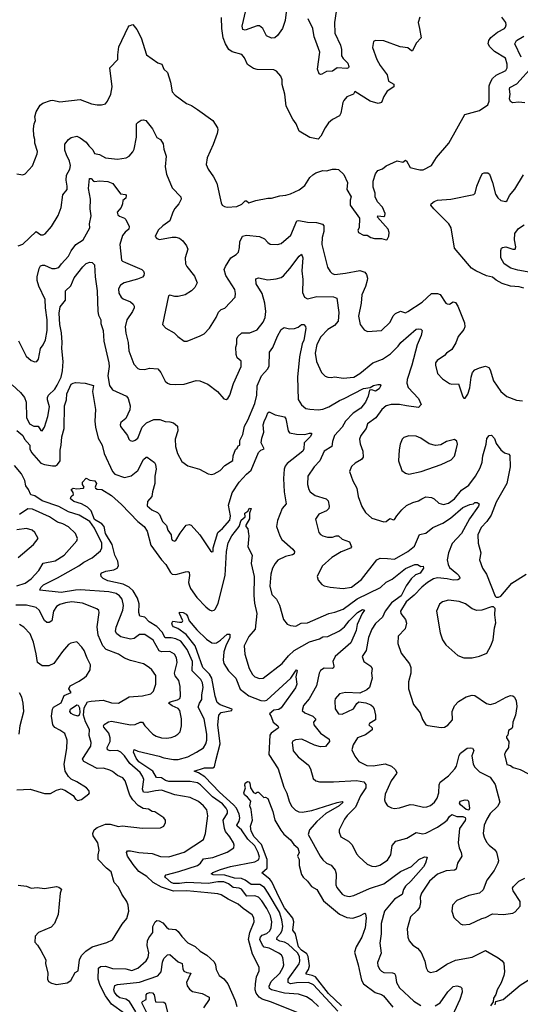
# Model space of a CAD drawing. Extents: x 1443846 to 1577407, y 839182 to 927291.
# Tile 442 of 535: x 1533578 to 1537767, y 900594 to 908838. Entities that reach past the tile are written whole.
import ezdxf

# ---------------------------------------------------------------- set-up
doc = ezdxf.new("R2010")
doc.units = 0

msp = doc.modelspace()

# ---------------------------------------------------------------- linework, layer by layer
at = {"layer": '0CON20XD'}
for points in [[(1533555, 907546.7), (1533605, 907540), (1533625, 907547.5), (1533685, 907613.3), (1533724.2, 907715), (1533725.7, 907735), (1533704.2, 907805), (1533705.6, 907835), (1533697.1, 907865), (1533693.1, 907925), (1533697.8, 907965), (1533709.4, 907995), (1533705.6, 908025), (1533715, 908067.5), (1533747.8, 908122.2), (1533771.6, 908138.4), (1533835, 908161.9), (1533855, 908162.9), (1533915, 908149.4), (1534085, 908169.2), (1534177.5, 908132.5), (1534226.1, 908123.9), (1534263.6, 908126.4), (1534295, 908133.3), (1534313.8, 908155), (1534340, 908215), (1534352, 908275), (1534331.2, 908435), (1534398.8, 908505), (1534398, 908545), (1534408.3, 908611.7), (1534486.7, 908775), (1534495, 908787.5), (1534525, 908797.5), (1534558.8, 908755), (1534595, 908686.7), (1534638.8, 908545), (1534735, 908477.5), (1534766, 908465), (1534785, 908423.8), (1534815.5, 908395.5), (1534840.8, 908315), (1534854.2, 908234.2), (1534880, 908205), (1534973.3, 908135), (1535015, 908120), (1535065.5, 908085.5), (1535194.2, 907995), (1535232.3, 907932.3), (1535236, 907915), (1535230, 907885), (1535197.8, 907792.2), (1535147.7, 907682.3), (1535138.8, 907625), (1535153.8, 907585), (1535200.9, 907520.9), (1535228.7, 907468.7), (1535263.6, 907303.6), (1535272.5, 907285), (1535292.5, 907275), (1535315, 907268.8), (1535395, 907274.2), (1535437.6, 907292.4), (1535465, 907320), (1535475, 907321.2), (1535496.1, 907303.9), (1535553, 907323), (1535655, 907343.8), (1535685, 907344), (1535755.8, 907364.2), (1535805, 907368.6), (1535845, 907380), (1535915, 907414.2), (1535965, 907449.2), (1536005, 907516.2), (1536030.9, 907539.1), (1536055, 907556.2), (1536113.6, 907576.4), (1536145, 907573.3), (1536195, 907587.5), (1536225, 907586.7), (1536245, 907582.5), (1536290.7, 907540.7), (1536320, 907475), (1536316.2, 907415), (1536352.5, 907355), (1536344.1, 907325.9), (1536344.2, 907284.2), (1536421.2, 907175), (1536417.5, 907095), (1536407.5, 907075), (1536412.5, 907055), (1536455, 907032.5), (1536485, 907032.5), (1536515, 907013.8), (1536546.4, 907006.4), (1536605, 907006.7), (1536645, 906993.3), (1536653, 906997), (1536666.7, 907025), (1536668.8, 907055), (1536660, 907085), (1536572, 907185), (1536575, 907196.7), (1536625, 907188.8), (1536633.3, 907195), (1536636, 907215), (1536615, 907267.5), (1536571.7, 907311.7), (1536552.5, 907355), (1536552.5, 907385), (1536536.2, 907435), (1536536, 907485), (1536555, 907547.5), (1536575, 907576.2), (1536615, 907590), (1536644.4, 907615.6), (1536735, 907655.8), (1536785, 907644.3), (1536805, 907661.4), (1536815, 907655.6), (1536845, 907601.1), (1536888.9, 907588.9), (1536925, 907580.6), (1536955, 907581.4), (1537024.2, 907615.8), (1537066.2, 907685), (1537170, 907805), (1537303.3, 908045), (1537425, 908078.8), (1537496.2, 908125), (1537505.8, 908155), (1537506.5, 908285), (1537516.7, 908315), (1537535.3, 908344.7), (1537565, 908374.4), (1537645, 908412.5), (1537657.1, 908435), (1537656.7, 908465), (1537643.1, 908515), (1537550.6, 908570.6), (1537510.4, 908610.4), (1537497.5, 908635), (1537502.5, 908665), (1537521.2, 908688.8), (1537576.1, 908733.9), (1537635, 908764), (1537642, 908775), (1537648.6, 908795), (1537644.3, 908815), (1537611.7, 908858.3)], [(1536925, 908860), (1536912, 908815), (1536923.3, 908763.3), (1536936.7, 908685), (1536895, 908640), (1536865, 908577.5), (1536855, 908576), (1536825, 908602.2), (1536761.4, 908611.4), (1536625, 908660), (1536556.4, 908663.6), (1536537.5, 908655), (1536528.8, 908605), (1536567.1, 908505), (1536593.5, 908453.5), (1536654, 908375), (1536665, 908323.3), (1536707.8, 908297.8), (1536707.5, 908275), (1536651.7, 908238.3), (1536623.8, 908196.2), (1536605, 908145.8), (1536576.1, 908136.1), (1536511.2, 908155), (1536382.5, 908237.5), (1536370, 908215), (1536315, 908191.2), (1536289.1, 908160.9), (1536281.4, 908145), (1536266, 908055), (1536255, 908033.3), (1536195, 908002.5), (1536162.5, 907975), (1536135, 907933.8), (1536098.3, 907861.7), (1536075, 907837.5), (1536005, 907851.4), (1535915.7, 907905), (1535890.8, 907965), (1535862, 908005), (1535808.6, 908115), (1535795.7, 908215), (1535774.3, 908295), (1535774.2, 908335), (1535764.2, 908364.2), (1535726.6, 908406.6), (1535705, 908417.5), (1535565, 908420.5), (1535535, 908430.5), (1535484, 908464), (1535459.5, 908519.5), (1535437.6, 908547.6), (1535355, 908569.1), (1535328.3, 908588.3), (1535299.4, 908635), (1535281.2, 908685), (1535268.5, 908765), (1535265.6, 908855)], [(1535808.2, 908901.8), (1535798.3, 908831.7), (1535776.6, 908763.4), (1535735, 908705.7), (1535712.8, 908687.2), (1535685.7, 908684.3), (1535643, 908703), (1535613.3, 908765), (1535585, 908786.5), (1535565, 908785.4), (1535465, 908750), (1535445, 908755.6), (1535439.2, 908785), (1535469.6, 908915)], [(1536225, 908906.2), (1536212.7, 908815), (1536213.6, 908725), (1536263.1, 908625), (1536271.3, 908588.7), (1536269.5, 908535), (1536285, 908511.9), (1536323.8, 908475), (1536333.1, 908445), (1536328, 908435), (1536315, 908430.5), (1536235, 908433.8), (1536195, 908405.6), (1536145.4, 908404.6), (1536105, 908380.8), (1536095, 908378), (1536085, 908383.8), (1536070, 908425), (1536087.9, 908565), (1536057.1, 908657.1), (1536043.2, 908695), (1536029.7, 908765), (1535991.6, 908845)], [(1537774.2, 908525), (1537720, 908635), (1537734.5, 908665), (1537795, 908698.9)], [(1537805, 908142.5), (1537755, 908146.3), (1537702.1, 908142.1), (1537685, 908152.2), (1537675.3, 908175.3), (1537683.2, 908215), (1537676, 908255), (1537678.9, 908271.1), (1537739, 908301), (1537868, 908445)], [(1533566.1, 906943.9), (1533605, 906958.8), (1533715, 907064), (1533755, 907035.8), (1533775, 907036), (1533790, 907045), (1533845, 907106), (1533900.7, 907199.3), (1533924.5, 907265), (1533938.7, 907371.3), (1533974.2, 907415.8), (1533975.6, 907445), (1533966.7, 907495), (1533970, 907535), (1533998.5, 907585), (1534003.8, 907616.2), (1533995.5, 907654.5), (1533968.4, 907705), (1533955.5, 907744.5), (1533954.5, 907795.5), (1533985, 907836), (1534008, 907852), (1534055, 907861.5), (1534085, 907849.4), (1534135, 907811.9), (1534155, 907781.4), (1534188.5, 907748.5), (1534205, 907718.8), (1534245, 907708.8), (1534295, 907682.5), (1534395, 907670), (1534467.9, 907682.1), (1534495, 907695.7), (1534525, 907731.5), (1534536.5, 907755), (1534554.6, 907855), (1534555.8, 907965), (1534568.9, 907981.1), (1534593.8, 907996.2), (1534615, 908000), (1534634.3, 907994.3), (1534688, 907925), (1534725, 907852.5), (1534756, 907836), (1534779.4, 907799.4), (1534784.3, 907755), (1534802.9, 907695), (1534795.7, 907605.7), (1534806, 907545), (1534855, 907430), (1534926.2, 907355), (1534928, 907335), (1534910.8, 907295), (1534875, 907255.8), (1534860.5, 907225)], [(1537795, 906590.5), (1537758.1, 906601.9), (1537685.7, 906605.7), (1537615, 906630), (1537565, 906657.5), (1537533.4, 906683.4), (1537485, 906692.9), (1537395, 906735.6), (1537358.7, 906758.7), (1537325, 906795.5), (1537215.8, 906925), (1537187.8, 907095), (1537169.4, 907129.4), (1537043.8, 907255), (1537018.8, 907285), (1537021.2, 907295), (1537046.7, 907315), (1537074.5, 907325.5), (1537185, 907335.5), (1537377.5, 907375), (1537387.7, 907385), (1537402.2, 907445), (1537436.2, 907525), (1537450.5, 907549.5), (1537465, 907556.2), (1537495, 907556.2), (1537508, 907545), (1537534.5, 907474.5), (1537558.3, 907378.3), (1537577.5, 907345), (1537604.1, 907324.1), (1537645, 907316.7), (1537656.7, 907325), (1537676.7, 907365), (1537720.9, 907419.1), (1537792.2, 907537.8)], [(1533568.3, 906148.3), (1533631.7, 906021.7), (1533672.5, 905985), (1533705, 905972), (1533720, 905975), (1533733.9, 905996.1), (1533752.5, 906085), (1533775.4, 906114.6), (1533793.2, 906156.8), (1533809.1, 906235), (1533807.1, 906325), (1533793.3, 906425), (1533790.6, 906495), (1533738, 906608), (1533724.7, 906655), (1533724.7, 906685), (1533739.6, 906755), (1533752.9, 906777.1), (1533767.4, 906782.6), (1533785, 906781.5), (1533845.5, 906755.5), (1533875, 906754.4), (1533905, 906762.2), (1533927.1, 906795), (1533985, 906857.5), (1534007.3, 906902.7), (1534047.8, 906955), (1534110, 906995), (1534164.4, 907095), (1534162.7, 907127.3), (1534176.6, 907195), (1534168.2, 907255), (1534169.1, 907335), (1534153.5, 907423.5), (1534161.1, 907508.9), (1534175, 907507.1), (1534195, 907485.8), (1534205, 907484), (1534245, 907488.9), (1534315, 907484.4), (1534357.2, 907467.2), (1534420.6, 907380.6), (1534463.1, 907373.1), (1534470, 907365), (1534465, 907342.5), (1534442, 907325), (1534439.4, 907295), (1534426.9, 907265), (1534392.5, 907225), (1534398, 907205), (1534412.2, 907192.2), (1534455.6, 907175.6), (1534466.7, 907165), (1534492.5, 907105), (1534490, 907085), (1534460.5, 907059.5), (1534439.2, 907030.8), (1534416.9, 906955), (1534429.4, 906825), (1534438, 906815), (1534464.3, 906805.7), (1534598.8, 906745), (1534615, 906731.2), (1534620, 906715), (1534617.5, 906695), (1534605, 906682.5), (1534564.5, 906665.5), (1534451.2, 906635), (1534420.8, 906615), (1534406, 906585), (1534407.7, 906547.7), (1534425.8, 906515.8), (1534445, 906500), (1534504.3, 906474.3), (1534527, 906457), (1534535, 906440), (1534535.8, 906425), (1534522.5, 906395), (1534474.6, 906325.4), (1534461.5, 906265), (1534467.3, 906212.7), (1534486.7, 906135), (1534491.4, 906065), (1534534.3, 905954.3), (1534565, 905917.5), (1534580.7, 905910.7), (1534625, 905910), (1534665, 905921.4), (1534733.2, 905913.2), (1534757.5, 905885), (1534795, 905811.2), (1534813.3, 905795), (1534835, 905787.5), (1534885, 905782.2), (1534955, 905785.6), (1535055, 905818), (1535084.1, 905814.1), (1535152.5, 905785), (1535234.2, 905724.2), (1535285, 905663.3), (1535305, 905656.7), (1535318.8, 905665), (1535335.7, 905695), (1535367, 905793), (1535430, 905935), (1535429.7, 905979.7), (1535397.9, 906007.9), (1535389.3, 906035), (1535387.7, 906095), (1535394.7, 906125), (1535394.5, 906165), (1535403.1, 906185), (1535437.5, 906215), (1535502.7, 906217.3), (1535565, 906242.5), (1535615, 906306), (1535631.5, 906345), (1535638.5, 906395), (1535630.4, 906465), (1535607.9, 906545), (1535555.8, 906625), (1535552.9, 906667.1), (1535575, 906676), (1535655, 906661.1), (1535725, 906669.4), (1535765, 906679.4), (1535785, 906694.4), (1535838.9, 906755), (1535915, 906858.1), (1535935, 906874), (1535946.2, 906845), (1535939.2, 906735), (1535947.3, 906662.7), (1535943.1, 906555), (1535960.6, 906515), (1535985, 906499.4), (1536065, 906519.2), (1536205, 906518.6), (1536232.5, 906505), (1536249.2, 906385), (1536242, 906315), (1536212.8, 906277.2), (1536155, 906243.6), (1536098.7, 906181.3), (1536062.8, 906117.2), (1536051.5, 906045), (1536060, 905975), (1536104, 905885), (1536135, 905852.5), (1536155, 905844.3), (1536185, 905843.1), (1536215, 905846.7), (1536285, 905836.7), (1536375, 905845.5), (1536425, 905875.7), (1536532.5, 905965), (1536615, 905995.5), (1536680.4, 906039.6), (1536745, 906103.8), (1536767.3, 906135), (1536894.6, 906245.4), (1536915, 906250.6), (1536935, 906247.1), (1536945.6, 906235), (1536938.2, 906195), (1536903.9, 906115), (1536860.3, 905945), (1536821.1, 905825), (1536817.9, 905795), (1536829.2, 905759.2), (1536915.5, 905665), (1536937.5, 905615), (1536915, 905590), (1536815, 905603.9), (1536755, 905616.7), (1536685, 905615.4), (1536645, 905605.5), (1536609.4, 905575), (1536558.6, 905505), (1536487.5, 905455), (1536475.9, 905414.1), (1536431.4, 905355), (1536420, 905325), (1536426.6, 905286.6), (1536450, 905225), (1536452.2, 905175), (1536439.2, 905155), (1536386, 905125), (1536353.7, 905096.3), (1536337.5, 905055), (1536365, 904976.7), (1536398.5, 904915), (1536408.9, 904845), (1536441.1, 904761.1), (1536470.7, 904710.7), (1536524.5, 904664.5), (1536625, 904633.1), (1536645, 904635.8), (1536675, 904662), (1536705, 904651.2), (1536715, 904653.3), (1536733.3, 904685), (1536775.4, 904734.6), (1536815, 904770), (1536866.2, 904795), (1536915, 904808.9), (1536942, 904825)], [(1534860.5, 907225), (1534833.1, 907155), (1534775, 907111.9), (1534737.5, 907075), (1534711.7, 907021.7), (1534726.7, 907005), (1534747.3, 906997.3), (1534855, 907017.5), (1534885, 907017.5), (1534915, 907008), (1534943.8, 906985), (1534973.8, 906945), (1534985.9, 906915.9), (1534962.9, 906845), (1534965, 906792.5), (1534975, 906771.2), (1535040.9, 906690.9), (1535064.2, 906635), (1535043.4, 906596.6), (1535015, 906568), (1534963.3, 906535), (1534905, 906520.6), (1534875, 906521.4), (1534835, 906532.5), (1534822.5, 906525), (1534772.5, 906285), (1534800, 906255), (1534870, 906215), (1534900, 906185), (1534955, 906147.5), (1534980, 906145), (1535089.2, 906190.8), (1535121.7, 906208.3), (1535165.4, 906254.6), (1535222.9, 906345), (1535241.7, 906388.3), (1535265, 906410), (1535295, 906421.2), (1535380, 906515), (1535383.5, 906545), (1535378.3, 906578.3), (1535302.9, 906695), (1535289.4, 906745), (1535298.9, 906771.1), (1535345, 906843.3), (1535388.8, 906871.2), (1535408.3, 906891.7), (1535418.2, 906931.8), (1535420.9, 906979.1), (1535440.8, 907025), (1535475, 907034.3), (1535585, 907022.9), (1535625, 907004), (1535655, 906971.2), (1535675, 906958.8), (1535735, 906956), (1535766.7, 906965), (1535847.5, 907035), (1535897.3, 907152.7), (1535914.4, 907155.6), (1535985, 907143.3), (1536061.2, 907141.2), (1536112.5, 907125), (1536122.3, 907112.3), (1536122.7, 907065), (1536110, 907015), (1536106.5, 906955), (1536152.9, 906765), (1536175, 906728.8), (1536193, 906713), (1536215.8, 906705.8), (1536305, 906715.6), (1536425, 906739.2), (1536465, 906724), (1536480.8, 906705), (1536488.6, 906675), (1536485.7, 906655), (1536472.7, 906605), (1536441.4, 906535), (1536435.6, 906465), (1536412.9, 906355), (1536426.2, 906285), (1536460.5, 906240.5), (1536487.3, 906227.3), (1536605, 906235.8), (1536677.5, 906305), (1536702.6, 906357.4), (1536722, 906378), (1536765, 906398.6), (1536805, 906384.4), (1536826.4, 906393.6), (1536945, 906471.9), (1537025, 906546.5), (1537074.5, 906544.5), (1537095.7, 906535.7), (1537144, 906465), (1537155, 906457.5), (1537175, 906456), (1537205, 906475.8), (1537225, 906470), (1537245, 906440), (1537298.7, 906298.7), (1537302.5, 906265), (1537294, 906245), (1537246.2, 906185), (1537227.9, 906132.1), (1537194.3, 906075.7), (1537150, 906045), (1537132.5, 906025), (1537071.2, 905985), (1537058, 905965), (1537056, 905945), (1537073.3, 905875), (1537115, 905830), (1537172.9, 905792.9), (1537195, 905786), (1537248.3, 905788.3), (1537285, 905680), (1537295, 905670), (1537305, 905670), (1537327.7, 905702.3), (1537344.1, 905755.9), (1537354.2, 905845), (1537366.4, 905883.6), (1537387.5, 905905), (1537425, 905923.3), (1537475, 905936.7), (1537502.5, 905925), (1537515.8, 905905.8), (1537542, 905815), (1537604.2, 905724.2), (1537653, 905683), (1537735, 905652.5), (1537783.9, 905646.1)], [(1537855, 906721.1), (1537745, 906740.5), (1537687.3, 906757.3), (1537630.6, 906795), (1537604.4, 906845), (1537603.8, 906905), (1537610, 906925), (1537618.8, 906931.2), (1537645, 906935.6), (1537705, 906917.5), (1537725, 906917.5), (1537730, 906935), (1537719.4, 906995), (1537722.2, 907047.8), (1537751.1, 907088.9), (1537799.7, 907120.3)], [(1533515, 905780), (1533585, 905717.5), (1533618.5, 905675), (1533632.5, 905635), (1533635, 905507.5), (1533660.5, 905455), (1533695, 905433.2), (1533733.8, 905435), (1533755, 905398.8), (1533765, 905396.2), (1533785.6, 905425), (1533814.6, 905515), (1533826.5, 905595), (1533810, 905655), (1533810, 905675), (1533820, 905695), (1533870.6, 905745), (1533891.9, 905778.1), (1533923.9, 905846.1), (1533935, 905896.7), (1533940.5, 905975), (1533931.2, 906085), (1533934.2, 906135.7), (1533928.9, 906215), (1533914.2, 906285), (1533908.4, 906381.6), (1533917.3, 906432.7), (1533961.2, 906488.8), (1533962.4, 906567.6), (1534005, 906610), (1534035, 906677.5), (1534105, 906768.6), (1534134, 906796), (1534165, 906806.8), (1534185, 906804.6), (1534203.6, 906785), (1534208.6, 906685), (1534227.4, 906567.4), (1534231.2, 906395), (1534236.7, 906365), (1534258.1, 906325), (1534258.1, 906295), (1534276.4, 906235), (1534280.5, 906145), (1534322.8, 905965), (1534325.3, 905935), (1534316.6, 905856.6), (1534329.1, 905775), (1534355, 905739.4), (1534470.8, 905685), (1534485.6, 905665), (1534502.5, 905605), (1534498.3, 905571.7), (1534465, 905500), (1534423.8, 905465), (1534418.8, 905445), (1534422.3, 905432.3), (1534478.8, 905355), (1534490, 905325), (1534502.5, 905315), (1534525, 905310), (1534545, 905317.5), (1534565.4, 905334.6), (1534603.3, 905426.7), (1534638.9, 905461.1), (1534699.8, 905490.2), (1534749.4, 905489.4), (1534795, 905472.5), (1534835, 905471.4), (1534865, 905462.5), (1534897.5, 905435), (1534902, 905395), (1534878.5, 905325), (1534880.5, 905265), (1534897.5, 905205), (1534935, 905138.8), (1534985, 905102), (1535082.5, 905075), (1535156.1, 905036.1), (1535185, 905030), (1535205, 905036.2), (1535255, 905064.2), (1535295.4, 905104.6), (1535361.9, 905148.1), (1535364.4, 905185), (1535385, 905240), (1535398.3, 905251.7), (1535405, 905270), (1535420, 905275), (1535420.8, 905315), (1535446.1, 905363.9), (1535458.2, 905435), (1535486.9, 905485), (1535546.5, 905623.5), (1535561.4, 905695), (1535565, 905772), (1535600.4, 905855), (1535625.5, 905884.5), (1535654.1, 905915), (1535665, 905938.8), (1535667.8, 906055), (1535695.9, 906094.1), (1535735, 906187.5), (1535766.9, 906243.1), (1535789.5, 906259.5), (1535835, 906250.8), (1535877.6, 906252.4), (1535907.8, 906262.2), (1535935, 906285.6), (1535955, 906286), (1535969.6, 906269.6), (1535973.2, 906253.2), (1535956.2, 906155), (1535941.4, 906125), (1535918.3, 906015), (1535901.1, 905845), (1535907.2, 905657.2), (1535935, 905614.2), (1535973.5, 905583.5), (1536005.5, 905575.5), (1536075, 905572.1), (1536115, 905576.9), (1536165, 905595.9), (1536255, 905649.1), (1536293.1, 905665), (1536455, 905750), (1536511.7, 905758.3), (1536537.5, 905775), (1536575, 905783.8), (1536595, 905782.5), (1536600, 905775), (1536585, 905746.7), (1536555, 905726.7), (1536525, 905737.5), (1536504.2, 905735.8), (1536492.5, 905685), (1536470.7, 905635), (1536431.1, 905585), (1536367.4, 905542.6), (1536305, 905475.6), (1536275, 905427.3), (1536213.2, 905355), (1536194.5, 905305), (1536188.6, 905265), (1536125.5, 905225), (1536089.5, 905145), (1536041.4, 905095), (1535988.1, 905015), (1535985.7, 904945), (1535996.9, 904905), (1536009.4, 904885), (1536050, 904855), (1536141.2, 904825), (1536158.3, 904808.3), (1536168.6, 904765), (1536165.7, 904745), (1536143.8, 904726.2), (1536081.5, 904698.5), (1536052.5, 904655), (1536082, 904545), (1536095, 904526.2), (1536113.3, 904515), (1536154.6, 904504.6), (1536195, 904504.5), (1536225, 904516.7), (1536245, 904515.7), (1536275, 904489.4), (1536336.4, 904466.4), (1536354, 904425), (1536345, 904412.9), (1536268.5, 904381.5), (1536190.6, 904335), (1536107.7, 904262.3), (1536068, 904175), (1536074.3, 904144.3), (1536105, 904108), (1536125, 904097.1), (1536175.5, 904085.5), (1536284.6, 904074.6), (1536354, 904086), (1536438.5, 904151.5), (1536565.3, 904314.7), (1536595, 904328.8), (1536655, 904325.6), (1536715, 904321.8), (1536825, 904386), (1536880.4, 904429.6), (1536923.1, 904526.9), (1536975, 904538.1), (1537034.3, 904585.7), (1537118.1, 904621.9), (1537182.1, 904665), (1537286.4, 904753.6), (1537345, 904778.5), (1537375, 904784), (1537385.9, 904794.1), (1537405, 904796.2), (1537421.4, 904785), (1537417.6, 904765), (1537341.4, 904658.6), (1537275, 904536.2), (1537197.8, 904452.2), (1537165.3, 904375), (1537154.1, 904315), (1537162.5, 904275), (1537175, 904252.1), (1537235, 904201.1), (1537252.5, 904185), (1537262, 904165), (1537258.8, 904155), (1537245, 904147.5), (1537205, 904144.2), (1537155, 904156.2), (1537075, 904164.7), (1537040, 904155), (1536991.5, 904125), (1536942.4, 904087.6), (1536879.5, 904020.5), (1536812.5, 903965), (1536764.6, 903885), (1536766.5, 903865), (1536806.9, 903815), (1536813.5, 903785), (1536803.5, 903736.5), (1536746, 903675), (1536741.4, 903615), (1536770.8, 903535), (1536840.8, 903445), (1536850, 903415), (1536850, 903365), (1536830, 903295), (1536830, 903235), (1536874.2, 903105), (1536928, 903035), (1536949.7, 902979.7), (1536975.7, 902935), (1536993, 902927), (1537105, 902911), (1537132, 902915), (1537159.1, 902930.9), (1537198.1, 902975), (1537197.5, 903045), (1537215, 903093.3), (1537249.7, 903130.3), (1537315, 903168), (1537365, 903180.8), (1537385, 903178), (1537485, 903112), (1537515, 903104), (1537555, 903116.2), (1537647.5, 903165), (1537685, 903178), (1537705, 903176.7), (1537717.5, 903165), (1537732.5, 903135), (1537738.3, 903088.3), (1537727.5, 903015), (1537704.4, 902955), (1537702.1, 902917.9), (1537695, 902903.8), (1537667.5, 902885), (1537661.7, 902848.3), (1537652.5, 902835), (1537652.5, 902825), (1537670, 902795), (1537666.7, 902745), (1537641.7, 902708.3), (1537634, 902685), (1537650, 902615), (1537655, 902602.5), (1537685, 902592.5), (1537706, 902576), (1537765, 902558.8), (1537835, 902524)], [(1533555, 905397.5), (1533605.4, 905355.4), (1533618.6, 905325), (1533662.5, 905275), (1533663.6, 905245), (1533676.2, 905215), (1533755.9, 905125.9), (1533785, 905112.4), (1533853.4, 905103.4), (1533876.4, 905103.6), (1533895, 905113.1), (1533915.2, 905145), (1533916.3, 905233.7), (1533926.2, 905275), (1533931.6, 905345), (1533950.8, 905415), (1533954.1, 905605), (1533970.3, 905655), (1533972.4, 905705), (1534009.3, 905785), (1534024.1, 905795.9), (1534045, 905800), (1534125.2, 905795.2), (1534196, 905775), (1534186.4, 905725), (1534212.2, 905575), (1534207.8, 905475), (1534212.9, 905427.1)], [(1534212.9, 905427.1), (1534233.2, 905333.2), (1534269.3, 905275), (1534285.4, 905205), (1534355, 905055.8), (1534375, 905032.2), (1534455, 905005.5), (1534511.3, 905018.7), (1534565, 905064.4), (1534615, 905155.8), (1534635, 905174), (1534645, 905173.8), (1534705, 905130.8), (1534715, 905113.3), (1534719.6, 905075), (1534709.6, 905015), (1534709.6, 904955), (1534688.5, 904885), (1534684.5, 904845), (1534648, 904805), (1534645, 904767.5), (1534682.8, 904732.8), (1534731.1, 904711.1), (1534748.5, 904695), (1534771.9, 904635), (1534805, 904603.8), (1534818.8, 904565), (1534846.2, 904525), (1534846.7, 904495), (1534855, 904480), (1534872.3, 904472.3), (1534885, 904476.7), (1534921.9, 904538.1), (1534970, 904605), (1534995, 904610.8), (1535013.3, 904605), (1535084.5, 904524.5), (1535175, 904390), (1535185, 904381.2), (1535195.6, 904384.4), (1535197.5, 904415), (1535236.7, 904545), (1535275, 904576.9), (1535335, 904648.6), (1535340.4, 904685), (1535325.7, 904774.3), (1535356.1, 904875), (1535415.2, 904964.8), (1535476, 905034), (1535514.7, 905065.2), (1535576.2, 905213.8), (1535595, 905234), (1535624.3, 905245), (1535599.3, 905295), (1535604, 905335), (1535619.5, 905385), (1535615.9, 905445), (1535625, 905480.8), (1535638.3, 905501.7), (1535655, 905546.2), (1535665, 905553.3), (1535715, 905530), (1535795, 905513.8), (1535805, 905496.7), (1535824.2, 905395), (1535835, 905378.5), (1535895, 905367.8), (1535965, 905364.4), (1536003.4, 905376.6), (1536018.8, 905375), (1536019.4, 905365), (1536007.1, 905345), (1535959.4, 905295), (1535955.7, 905245), (1535946, 905225), (1535815, 905121.1), (1535799.6, 905100.4), (1535791.8, 905075), (1535785.3, 904995), (1535791.4, 904885), (1535806.7, 904785), (1535774.2, 904745), (1535734.4, 904645), (1535725.7, 904594.3), (1535754.4, 904515), (1535771.9, 904485), (1535862.5, 904405), (1535877.5, 904385), (1535873.2, 904366.8), (1535861.8, 904358.2), (1535802.9, 904342.9), (1535737.6, 904312.4), (1535714.5, 904285.5), (1535693.1, 904245), (1535679.4, 904195), (1535671.8, 904095), (1535687.5, 904025), (1535725.9, 903985.9), (1535752.9, 903935), (1535785.5, 903815.5), (1535815, 903776), (1535845, 903764.3), (1535889.3, 903760.7), (1535932.5, 903785), (1535985, 903788.9), (1536163.3, 903866.7), (1536215, 903877.8), (1536285, 903903.2), (1536402.6, 903987.4), (1536596.1, 904083.9), (1536645, 904128.9), (1536695, 904152.9), (1536751, 904199), (1536805, 904242.7), (1536885, 904277.1), (1536907.5, 904277.5), (1536935, 904260), (1536955, 904262.5), (1536958, 904245), (1536927.8, 904205), (1536890.6, 904189.4), (1536853.9, 904156.1), (1536811.4, 904098.6), (1536770, 904015), (1536688.6, 903955), (1536635.3, 903885), (1536614.5, 903835), (1536555, 903780.9), (1536525.4, 903735), (1536497.7, 903665), (1536476.1, 903555), (1536444.4, 903505), (1536457.5, 903465), (1536515.5, 903425.5), (1536525.8, 903405), (1536520.8, 903365), (1536527.5, 903325), (1536505, 903246.7), (1536482.7, 903227.3), (1536425, 903198), (1536304.3, 903205.7), (1536255, 903192), (1536218.3, 903151.7), (1536214, 903135), (1536217.3, 903067.3), (1536245.9, 903025.9), (1536275.6, 903024.4), (1536372.3, 903067.7), (1536397.7, 903112.3), (1536415, 903126.7), (1536475, 903118.8), (1536515, 903102.5), (1536534.2, 903085), (1536544.3, 903065), (1536555.7, 903015), (1536555.7, 902975), (1536503.8, 902945), (1536498, 902935), (1536527.4, 902907.4), (1536528.2, 902891.8), (1536470, 902850), (1536404.3, 902825), (1536367.3, 902765), (1536357.8, 902725), (1536381.7, 902671.7), (1536416.8, 902626.8), (1536483.8, 902593.8), (1536535, 902589.5), (1536635, 902607.5), (1536687.6, 902587.6), (1536719.8, 902559.8), (1536732.2, 902535), (1536731.1, 902525), (1536685.4, 902465), (1536635.6, 902354.4), (1536630, 902305), (1536636.2, 902285), (1536654.3, 902254.3), (1536687.7, 902237.7), (1536715, 902234), (1536755, 902240), (1536845, 902265.5), (1536875, 902264.4), (1536955.6, 902244.4), (1536985, 902246.9), (1537015, 902258.1), (1537048.6, 902285), (1537071.2, 902318.8), (1537083.8, 902365), (1537087.6, 902432.4), (1537096.7, 902455), (1537165, 902505.6), (1537220, 902565), (1537232.4, 902587.6), (1537255, 902676.7), (1537265, 902695.8), (1537322.8, 902737.2), (1537352.5, 902742.5), (1537367.5, 902737.5), (1537377.7, 902717.7), (1537360.6, 902675), (1537373.5, 902605), (1537385, 902580), (1537425, 902541.4), (1537513.3, 902495), (1537557.3, 902435), (1537595.6, 902285), (1537575, 902249.2), (1537515, 902191.4), (1537485.5, 902145), (1537465.5, 902095), (1537456.9, 902025), (1537463.6, 901993.6), (1537485, 901950), (1537506, 901925), (1537550.6, 901890.6), (1537567.7, 901867.7), (1537584.2, 901795.8), (1537577.5, 901775), (1537548.8, 901715), (1537485.8, 901634.2), (1537455, 901551.2), (1537425, 901523.8), (1537335, 901506), (1537235.9, 901464.1), (1537198.8, 901425), (1537194, 901375), (1537211.2, 901321.2), (1537266.4, 901266.4), (1537285, 901260), (1537345, 901263.8), (1537445, 901312), (1537475, 901320), (1537535, 901352.5), (1537625, 901346), (1537705, 901356.2), (1537725, 901366.7), (1537765.7, 901414.3), (1537764.3, 901454.3), (1537708, 901545), (1537702, 901565), (1537708.8, 901581.2), (1537755, 901626), (1537805, 901650.8)], [(1536835, 905034), (1536937.5, 905055), (1537105, 905113.8), (1537187.3, 905152.7), (1537215.7, 905184.3), (1537231.2, 905235), (1537240, 905285), (1537235, 905310), (1537215, 905322.5), (1537150, 905305), (1537101.7, 905278.3), (1537057.7, 905272.3), (1537005, 905286), (1536933.3, 905335), (1536895, 905350), (1536835, 905352.5), (1536791.2, 905338.8), (1536778.8, 905325), (1536762.5, 905285), (1536752, 905235), (1536748.8, 905145), (1536775, 905062.5), (1536805, 905041.2), (1536835, 905034)], [(1536942, 904825), (1536975, 904841.8), (1537025, 904836.2), (1537045.8, 904825), (1537085, 904789.2), (1537125, 904777.5), (1537165, 904788.5), (1537216.2, 904825), (1537275, 904897.8), (1537335, 904940.4), (1537390.7, 905015), (1537430, 905085), (1537448.3, 905131.7), (1537453.6, 905185), (1537482.3, 905285), (1537487.9, 905332.1), (1537505, 905356), (1537525, 905358.8), (1537550.5, 905330.5), (1537565, 905290), (1537604.2, 905235), (1537635, 905210), (1537669.4, 905199.4), (1537680, 905190), (1537682.5, 905095), (1537654.4, 904955), (1537565, 904797.5), (1537522, 904688), (1537485.7, 904635), (1537439.4, 904585), (1537410, 904525), (1537414.2, 904455), (1537435.9, 904374.1), (1537426.2, 904315), (1537450, 904245), (1537483.8, 904195), (1537555, 904010), (1537565, 904002.5), (1537585, 904002.5), (1537605, 904012.5), (1537695, 904120), (1537816.7, 904195)], [(1535900.8, 900525), (1535685, 900612.9), (1535606.4, 900636.4), (1535583, 900653), (1535557.6, 900687.6), (1535549.5, 900715), (1535551.5, 900765), (1535560.6, 900825), (1535580.5, 900875), (1535581.5, 900905), (1535524.7, 901014.7), (1535493.2, 901136.8), (1535502.5, 901195), (1535540, 901285), (1535537.2, 901317.2), (1535523.8, 901343.8), (1535446.6, 901396.6), (1535405, 901433.5), (1535322.9, 901472.9), (1535265, 901509.6), (1535235, 901518.7), (1535152.9, 901527.1), (1534975, 901544.7), (1534865, 901542.2), (1534765, 901574.7), (1534694.8, 901614.8), (1534642.7, 901665), (1534575.7, 901705.7), (1534526, 901765), (1534481.1, 901835), (1534471.4, 901865), (1534480.9, 901879.1), (1534505, 901879.6), (1534575, 901865.9), (1534685, 901855.5), (1534755, 901832.5), (1534825, 901827.8), (1534955, 901866.9), (1535115.8, 901975), (1535131.9, 902025), (1535153, 902173), (1535142.4, 902222.4), (1535116.3, 902256.3), (1535075, 902291.2), (1535005, 902325.3), (1534876.8, 902346.8), (1534765, 902385.4), (1534715, 902382.5), (1534645, 902366.1), (1534615, 902370.3), (1534604.8, 902395), (1534616.5, 902475), (1534606.6, 902505), (1534586.5, 902535), (1534499.4, 902609.4), (1534455, 902674.6), (1534425, 902705.4), (1534395, 902718.2), (1534335, 902714.7), (1534313.9, 902723.9), (1534310.9, 902745), (1534333.6, 902795), (1534334.4, 902825), (1534322.9, 902862.9), (1534281.9, 902915), (1534279.2, 902925), (1534285, 902936), (1534320.9, 902959.1), (1534346.4, 902963.6), (1534505, 902932.9), (1534545, 902936.9), (1534585, 902956.2), (1534605, 902956.7), (1534626, 902925), (1534690.8, 902855), (1534718.9, 902838.9), (1534765, 902825.6), (1534805, 902821.1), (1534845, 902827.1), (1534875, 902837.5), (1534900, 902855), (1534920, 902875), (1534930.6, 902925), (1534932.5, 902985), (1534918.9, 903055), (1534905, 903071.2), (1534855, 903093.1), (1534824.3, 903115), (1534836.2, 903125), (1534897.5, 903142.5), (1534916.8, 903155), (1534922.5, 903175), (1534920, 903255), (1534908.2, 903305), (1534879.6, 903345), (1534873.3, 903365), (1534895.5, 903455), (1534890, 903495), (1534874.3, 903525), (1534835, 903547.3), (1534765, 903544.7), (1534745, 903552.7), (1534695, 903641.5), (1534625, 903689.6), (1534579.1, 903690.9), (1534535, 903655.5), (1534505, 903652.1), (1534425, 903669.6), (1534391.1, 903695), (1534378.2, 903715), (1534385, 903752), (1534441.2, 903895), (1534447.3, 903932.7), (1534435, 903987.1), (1534412.5, 904015), (1534385, 904033.8), (1534325, 904048.2), (1534086.1, 904063.9), (1534045, 904062.4), (1533925, 904041), (1533745, 904060), (1533754.5, 904085), (1533777.1, 904105), (1533895, 904163.8), (1534072.2, 904265), (1534113.8, 904296.2), (1534185, 904333.1), (1534255, 904390.6), (1534265.3, 904415), (1534265.3, 904454.7), (1534205, 904579.5), (1534165, 904636.9), (1534075, 904688.8), (1533986.9, 904716.9), (1533905, 904760.5), (1533765, 904808.4), (1533705, 904851.3), (1533670.7, 904860.7), (1533651.2, 904905), (1533629.6, 904935), (1533621.1, 904978.9), (1533593.9, 905035), (1533535.4, 905105)], [(1536078.8, 900575), (1536025.6, 900625), (1535978.6, 900655), (1535909.4, 900679.4), (1535795, 900688.4), (1535685.7, 900715), (1535668.2, 900725), (1535665.8, 900745), (1535682.9, 900785), (1535754.6, 900855), (1535781.3, 900905), (1535787.1, 900925), (1535780.9, 900985), (1535767.8, 901005), (1535745, 901022.1), (1535665, 901064.1), (1535623.4, 901073.4), (1535609.7, 901089.7), (1535588, 901135), (1535592.7, 901155), (1535607.2, 901172.8), (1535645, 901185.9), (1535670.7, 901209.3), (1535682.4, 901235), (1535687.4, 901285), (1535676.8, 901335), (1535646.2, 901395), (1535605, 901461.2), (1535575, 901491.3), (1535545, 901502.4), (1535478.5, 901498.5), (1535435, 901557.8), (1535415, 901566.2), (1535365, 901572.5), (1535325, 901602.1), (1535285, 901618.1), (1535235, 901619.8), (1535155, 901603.9), (1534975, 901614.6), (1534915, 901604.2), (1534865.2, 901605.2), (1534845, 901614.1), (1534798.9, 901655), (1534793.1, 901665), (1534802.7, 901677.3), (1534910, 901705), (1535065, 901757.3), (1535090, 901775), (1535115, 901812.7), (1535195, 901822), (1535315, 901866.5), (1535368.8, 901905), (1535372.5, 901925), (1535365.7, 901945), (1535336.2, 901995), (1535299.6, 902039.6), (1535290.3, 902065), (1535281.2, 902135), (1535316.1, 902195), (1535315.8, 902215), (1535306.7, 902235), (1535275, 902272.6), (1535190.8, 902330.8), (1535090.5, 902430.5), (1535065, 902447.6), (1535005, 902459.5), (1534825, 902459.7), (1534797.7, 902467.7), (1534765, 902489.5), (1534723.2, 902493.2), (1534690.6, 902545), (1534574.2, 902625), (1534552.5, 902655), (1534531.5, 902705), (1534535, 902726.2), (1534565, 902713.3), (1534745, 902672.7), (1534785, 902657.1), (1534865, 902642.9), (1534905, 902643.5), (1534985, 902666.2), (1535056.3, 902703.6), (1535115, 902741.1), (1535136.2, 902775), (1535143.8, 902805), (1535142.5, 902855), (1535120.4, 902985), (1535072.4, 903082.4), (1535082.2, 903115), (1535101.1, 903145), (1535100.9, 903185), (1535113.5, 903245), (1535106.9, 903285), (1535092.6, 903312.6), (1535022.4, 903385), (1535022.7, 903465), (1534978.7, 903565), (1534925, 903634.6), (1534885, 903653.8), (1534845, 903662.5), (1534795, 903661.8), (1534769.5, 903709.5), (1534725, 903756.2), (1534662.5, 903795), (1534625, 903835.7), (1534583.8, 903845), (1534574.5, 903874.5), (1534576.9, 903946.9), (1534562.7, 903995), (1534526.2, 904055), (1534495, 904087.4), (1534445, 904112.2), (1534315, 904139.6), (1534275, 904160), (1534260, 904175), (1534256, 904195), (1534264.5, 904205.5), (1534299.3, 904220.7), (1534365, 904232.5), (1534394, 904245), (1534404.3, 904265), (1534397.8, 904305), (1534373.5, 904353.5), (1534350.6, 904445), (1534296.4, 904535), (1534284.8, 904595), (1534265.9, 904615.9), (1534205, 904654.2), (1534176, 904726), (1534145, 904756.1), (1534094.1, 904784.1), (1534031.2, 904805), (1534003.3, 904825), (1534007.5, 904845), (1534026.7, 904863.3), (1534025, 904880), (1534008.8, 904905), (1534025, 904916.7), (1534055, 904910), (1534111.2, 904915), (1534118, 904925), (1534104.4, 904945), (1534103, 904967), (1534135, 905000), (1534165, 904982.2), (1534206.8, 904976.8), (1534220, 904955), (1534208, 904925), (1534212.5, 904915), (1534225, 904907.1), (1534264.2, 904904.2), (1534345, 904854.6), (1534430, 904780), (1534565, 904637.3), (1534619.5, 904595), (1534645.3, 904555.3), (1534675, 904438.6), (1534765, 904314.5), (1534800.7, 904275), (1534838.5, 904208.5), (1534855, 904196.1), (1534885, 904191.3), (1534964.4, 904214.4), (1534985, 904218.6), (1534995, 904213.3), (1534998.8, 904185), (1534990.9, 904125), (1534995.3, 904105.3), (1535006.5, 904075), (1535061.1, 904001.1), (1535135, 903921.1), (1535165, 903898), (1535185, 903889.2), (1535205, 903894.4), (1535215.5, 903905), (1535237.3, 903952.7), (1535297.8, 904185), (1535307.5, 904385), (1535321.9, 904458.1), (1535353.3, 904516.7), (1535414.2, 904595.8), (1535432.2, 904647.8), (1535463.8, 904675), (1535462.5, 904705), (1535485.9, 904724.1), (1535500.7, 904749.3), (1535515.5, 904745), (1535499.4, 904705), (1535501.5, 904658.5), (1535469.2, 904605), (1535470, 904595), (1535485.8, 904575.8), (1535493.1, 904533.1), (1535496, 904515), (1535485.6, 904425), (1535521.8, 904355), (1535514.7, 904285), (1535540, 904175), (1535538, 904018), (1535543.4, 903953.4), (1535561.5, 903865), (1535546.9, 903735), (1535495, 903672.5), (1535455.5, 903595), (1535460.9, 903525), (1535496.9, 903405), (1535525, 903356), (1535545, 903335.8), (1535585, 903320.6), (1535615, 903325.6), (1535773, 903447), (1535827.3, 903512.7), (1535873.9, 903556.1), (1536001.7, 903628.3), (1536085.3, 903654.7), (1536115, 903671.2), (1536155, 903674.6), (1536255, 903719.7), (1536296.1, 903755), (1536335, 903804.6), (1536405, 903874.6), (1536445, 903898.5), (1536462, 903895), (1536442.9, 903867.1), (1536400.6, 903775), (1536392.1, 903725), (1536349.3, 903620.7), (1536218.2, 903505), (1536197.3, 903465), (1536207.8, 903425), (1536205, 903412), (1536194.5, 903405.5), (1536125, 903407.5), (1536095, 903388.5), (1536082.8, 903365), (1536060.6, 903259.4), (1535998.9, 903151.1), (1535951.4, 903095), (1535940.6, 903055), (1535962.9, 903032.9), (1536029.4, 903005), (1536052.5, 902985), (1536052.5, 902975), (1536035.7, 902955), (1536040, 902935), (1536095.3, 902865.3), (1536166, 902815), (1536170, 902795), (1536137, 902753), (1536095, 902750), (1536045, 902764.6), (1535940, 902815), (1535885, 902809.4), (1535863.4, 902796.6), (1535858, 902785), (1535866, 902715), (1535908, 902665), (1535995.5, 902595.5), (1536012.5, 902565), (1536034, 902485), (1536055, 902464), (1536085.9, 902455.9), (1536205, 902456.9), (1536395, 902468.1), (1536456.7, 902456.8), (1536473.3, 902435), (1536474.5, 902405), (1536429.5, 902339.5), (1536388, 902245), (1536316.9, 902175), (1536294.4, 902145), (1536250.8, 902055), (1536250, 902035), (1536265, 901996.7), (1536329.8, 901959.8), (1536360.3, 901930.3), (1536395.8, 901855), (1536417.4, 901827.4), (1536485, 901768), (1536525, 901751.4), (1536555, 901748.6), (1536592, 901758), (1536655, 901801.4), (1536682.2, 901845), (1536695.5, 901924.5), (1536725, 901960), (1536816.7, 901985), (1536895, 902032.9), (1536952.4, 902022.4), (1536975, 902025.5), (1537075, 902077.9), (1537130, 902115), (1537155.4, 902134.6), (1537175, 902166.7), (1537195, 902182.9), (1537235, 902167.5), (1537285, 902166.7), (1537305, 902157.5), (1537307.3, 902147.3)], [(1533555, 904097.4), (1533625, 904120), (1533674.6, 904155), (1533738.5, 904225), (1533775, 904288.5), (1533875, 904307.9), (1533950, 904355), (1534055.8, 904475), (1534060.8, 904495), (1534045.7, 904535), (1533985, 904592.7), (1533937.8, 904617.8), (1533895, 904631.3), (1533826.4, 904676.4), (1533685, 904740.5), (1533645, 904743.2), (1533575, 904695.5)], [(1533566, 904335), (1533694.2, 904445), (1533732, 904495), (1533704.2, 904545), (1533683.3, 904565), (1533635, 904578.1), (1533555, 904566.2)], [(1537365, 903494), (1537425, 903508), (1537487.3, 903532.7), (1537521.2, 903595), (1537540.8, 903645), (1537550, 903745), (1537561.7, 903788.3), (1537553.3, 903855), (1537557, 903907), (1537541.7, 903921.7), (1537525, 903922.5), (1537445, 903893.3), (1537401.7, 903891.7), (1537365, 903906.2), (1537307.4, 903947.4), (1537255, 903967.8), (1537165, 903976.7), (1537115.5, 903964.5), (1537090, 903945), (1537066, 903885), (1537097.5, 903705), (1537116.2, 903645), (1537143.3, 903605), (1537243.3, 903515), (1537295, 903494), (1537365, 903494)], [(1534125, 902683.3), (1534171.8, 902755), (1534176.4, 902785), (1534158.8, 902845), (1534161.1, 902895), (1534128.4, 902958.4), (1534112.1, 903015), (1534117.6, 903075), (1534144.7, 903125), (1534175, 903132.4), (1534275, 903139.3), (1534345, 903116.7), (1534403.3, 903115), (1534495, 903169.4), (1534605, 903177.1), (1534675, 903193.8), (1534696.7, 903215), (1534715.7, 903274.3), (1534717.4, 903347.4), (1534684.3, 903395), (1534660.8, 903415), (1534614.6, 903444.6), (1534505, 903471.8), (1534455, 903491.8), (1534404.7, 903524.7), (1534302.5, 903565), (1534274.4, 903595), (1534234.6, 903685), (1534227.3, 903755), (1534244.2, 903875), (1534239.7, 903889.7), (1534224, 903905), (1534103.3, 903953.3), (1534015, 903963.3), (1533961.2, 903955), (1533915, 903941.5), (1533885.8, 903924.2), (1533860, 903885), (1533847.3, 903805), (1533825, 903790), (1533805, 903790.4), (1533786.8, 903806.8), (1533741.5, 903895), (1533715.7, 903915), (1533635, 903935.7), (1533545, 903936.5)], [(1536239.5, 900535), (1536035, 900756.1), (1535995, 900775.2), (1535895, 900772.4), (1535845, 900763.9), (1535823.5, 900775), (1535824.8, 900805), (1535916.6, 900933.4), (1535923.3, 900955), (1535918.6, 900995), (1535901.9, 901025), (1535825, 901097), (1535795, 901114), (1535755, 901121.5), (1535730.4, 901135), (1535731.9, 901155), (1535761.6, 901188.4), (1535774.8, 901215), (1535778.5, 901245), (1535772.4, 901302.4), (1535751.6, 901365), (1535657, 901525), (1535625, 901572.8), (1535586.6, 901596.6), (1535515, 901598.2), (1535465, 901634.2), (1535435, 901646.1), (1535375, 901650.2), (1535295, 901674.4), (1535197.3, 901677.3), (1535180, 901685), (1535195, 901698.2), (1535257.5, 901722.5), (1535342.8, 901747.2), (1535545, 901786.9), (1535575.6, 901804.4), (1535583.3, 901825), (1535572.9, 901865), (1535545, 901919.3), (1535487.7, 901977.7), (1535435, 902054.7), (1535397.9, 902085), (1535395.4, 902095), (1535415, 902126.9), (1535421.2, 902155), (1535414.8, 902185), (1535392.2, 902235), (1535366.9, 902265), (1535250.9, 902370.9), (1535127.1, 902497.1), (1535075, 902531.1), (1535036.7, 902545), (1535125, 902573.3), (1535195, 902572.5), (1535208.9, 902581.1), (1535217.9, 902635), (1535256.2, 902775), (1535236.9, 902935), (1535243.8, 903015), (1535264.2, 903035.8), (1535353.8, 903055), (1535356.2, 903065), (1535255, 903101.9), (1535231, 903121), (1535212.9, 903175), (1535184.2, 903325), (1535165, 903357.6), (1535109.1, 903415), (1535062.8, 903547.3), (1535045.9, 903595.9), (1534971, 903691), (1534900.9, 903740.9), (1534865, 903754.5), (1534856, 903765), (1534850, 903785), (1534858.3, 903801.7), (1534914, 903794), (1534935, 903794), (1534940.7, 903799.3), (1534943.3, 903805), (1534914.2, 903865), (1534915, 903877.5), (1534945, 903874), (1534969.6, 903859.6), (1534981.8, 903845), (1534997.1, 903805), (1535058.7, 903728.7), (1535140.3, 903650.3), (1535185, 903620.9), (1535205, 903616.6), (1535225, 903621.2), (1535258.1, 903641.9), (1535315, 903692.5), (1535335, 903693.8), (1535337.3, 903665), (1535302.3, 903595), (1535286.2, 903545), (1535281.5, 903475), (1535287, 903447), (1535323.9, 903385), (1535386.2, 903325), (1535421.7, 903231.7), (1535495.3, 903175.3), (1535595, 903137.7), (1535625, 903135.5), (1535645, 903141.5), (1535846.3, 903323.7), (1535885, 903382), (1535895, 903393.8), (1535899.1, 903389.1), (1535888.5, 903335), (1535895.6, 903275.6), (1535885, 903242.9), (1535764.4, 903075.6), (1535745, 903063.2), (1535705, 903055.3), (1535667.5, 903025), (1535682.9, 903002.9), (1535698.2, 902955), (1535739.2, 902925), (1535744.2, 902915), (1535740, 902905), (1535683.1, 902865), (1535671.5, 902848.5), (1535661.8, 902685), (1535740, 902565), (1535788, 902412), (1535812.6, 902362.6), (1535832.7, 902295), (1535852.7, 902252.7), (1535885, 902218.6), (1535912.5, 902205), (1535942.6, 902202.6), (1536023.1, 902216.9), (1536235, 902283.8), (1536275, 902290.8), (1536283.8, 902285), (1536251.5, 902255), (1536138.8, 902191.2), (1536065, 902124.6), (1536002.1, 902055), (1535990.5, 902015), (1536091.1, 901835), (1536115, 901802.5), (1536145, 901774.4), (1536185, 901759.2), (1536217.4, 901717.4), (1536227.1, 901685), (1536224.3, 901595), (1536232.8, 901572.8), (1536276.2, 901515), (1536295.9, 901504.1), (1536335, 901497.1)], [(1533555, 902390.8), (1533665, 902395.6), (1533785, 902358.1), (1533835, 902360), (1533885, 902386.7), (1533925, 902396.7), (1533956.1, 902386.1), (1534025, 902341.2), (1534045, 902310), (1534065, 902300), (1534095, 902307.5), (1534156.7, 902355), (1534162.5, 902365), (1534156.7, 902385), (1534136.7, 902405), (1534055, 902456), (1534007.7, 902477.7), (1533985, 902500), (1533957.1, 902545), (1533950, 902605), (1533971.9, 902735), (1533974.3, 902805), (1533955, 902862), (1533915, 902890.5), (1533871.5, 902911.5), (1533854.8, 902934.8), (1533844.2, 903005), (1533853.5, 903065), (1533861.7, 903081.7), (1533925, 903117.3), (1533949.6, 903180.4), (1534008.8, 903205), (1533989.2, 903235), (1534000, 903260), (1534075, 903299.2), (1534119.1, 903330.9), (1534136, 903345), (1534168.8, 903395), (1534171.2, 903435), (1534141.3, 903491.3), (1534117.1, 903555), (1534097.5, 903585), (1534055, 903628.8), (1534005, 903618.8), (1533985, 903606.2), (1533935, 903548.8), (1533862.4, 903447.6), (1533822.1, 903427.9), (1533765, 903428.5), (1533725.6, 903455), (1533717, 903527), (1533694.4, 903625), (1533664.4, 903694.4), (1533612.1, 903752.1), (1533575, 903774.2)], [(1533573.3, 902856.7), (1533582.3, 902927.7), (1533611.2, 903045), (1533608, 903115), (1533596.2, 903165), (1533575, 903201.2)], [(1534065, 903007.1), (1534027.3, 903017.3), (1534007.6, 903027.6), (1533996.9, 903045), (1534002.9, 903065), (1534055, 903100), (1534067.8, 903097.7), (1534079.3, 903075), (1534082.2, 903037.8), (1534075, 903013.5), (1534065, 903007.1)], [(1533565, 901590.8), (1533635, 901584.2), (1533675, 901565.8), (1533725, 901571.4), (1533785.6, 901564.4), (1533885, 901579.2), (1533905.7, 901575.7), (1533926.8, 901556.8), (1533917.5, 901525), (1533898.6, 901345), (1533869.7, 901270.3), (1533840.9, 901239.1), (1533735, 901193.8), (1533706.2, 901165), (1533704.1, 901114.1), (1533727.9, 901087.9), (1533753.8, 901045), (1533795.8, 900965), (1533794.2, 900934.2), (1533813.3, 900855), (1533810, 900805), (1533817.5, 900785), (1533845, 900770), (1533885, 900760), (1533975, 900773.3), (1534005.9, 900794.1), (1534040.9, 900859.1), (1534066.2, 900875), (1534077.5, 900965), (1534095, 901001.2), (1534130.3, 901039.7), (1534183.3, 901075), (1534308.3, 901111.7), (1534355, 901133.8), (1534436.2, 901265), (1534475, 901311.2), (1534491.4, 901375), (1534486.5, 901425), (1534475, 901453.8), (1534431.4, 901515), (1534405.6, 901575), (1534367.5, 901615), (1534342.1, 901702.1), (1534303.4, 901733.4), (1534234.4, 901805), (1534234.1, 901845.9), (1534243.8, 901885), (1534232.2, 901945), (1534193.9, 902003.9), (1534189.4, 902025), (1534202, 902055), (1534225, 902073.1), (1534295, 902100.9), (1534335, 902102.9), (1534405, 902081.9), (1534435, 902087.1), (1534605, 902068.6), (1534755, 902072), (1534784.1, 902085.9), (1534796.7, 902115), (1534796.7, 902135), (1534785, 902156.2), (1534707.5, 902205), (1534685, 902209.2), (1534655, 902226.7), (1534612.4, 902232.4), (1534568.5, 902258.5), (1534524.7, 902304.8), (1534500.4, 902345), (1534460, 902465), (1534440.6, 902490.6), (1534395, 902509.5), (1534355, 902543.1), (1534331.2, 902555), (1534279.8, 902569.8), (1534225, 902569.1), (1534115, 902627.8), (1534103.6, 902645), (1534125, 902683.3)], [(1536270.4, 900580.4), (1536161.1, 900685), (1536052.4, 900822.4), (1536025.7, 900835.7), (1535973.8, 900845), (1535974.5, 900855), (1535995.2, 900884.8), (1536003.6, 900915), (1535992.9, 900995), (1535980.4, 901015), (1535935, 901047.8), (1535911.3, 901075), (1535885.7, 901185), (1535863.3, 901215), (1535871.4, 901285), (1535864.7, 901315), (1535795, 901401.8), (1535749.4, 901489.4), (1535688.8, 901618.8), (1535670.7, 901640.7), (1535604.2, 901695), (1535647.2, 901732.8), (1535649.7, 901805), (1535601.7, 901931.7), (1535540.8, 901995), (1535515, 902044.3), (1535509.6, 902085), (1535527.1, 902135), (1535514.4, 902224.4), (1535504.2, 902255), (1535511.9, 902295), (1535485, 902327.5), (1535458.2, 902348.2), (1535454.3, 902364.3), (1535467.8, 902405), (1535461.9, 902425), (1535464.2, 902445), (1535485, 902458.8), (1535495.8, 902455.8), (1535503.3, 902445), (1535508.6, 902405), (1535535, 902366.7), (1535555, 902360), (1535565, 902370), (1535575, 902370), (1535620, 902325), (1535635, 902327.5), (1535655, 902316.7), (1535695, 902207.5), (1535714, 902135), (1535763.2, 902053.2), (1535789.1, 902019.1), (1535845, 901971.2), (1535872.9, 901932.9), (1535905.7, 901905), (1535916, 901865), (1535903.3, 901835), (1535915.5, 901805.5), (1535917.5, 901755), (1535935, 901682), (1535948.8, 901658.8), (1535985.7, 901625), (1536019.4, 901579.4), (1536063.9, 901553.9), (1536120, 901460), (1536255, 901349.6), (1536315, 901320.4), (1536366.3, 901313.7), (1536425, 901334.2), (1536465, 901356.7), (1536470, 901350), (1536477.5, 901315), (1536468.5, 901235), (1536440, 901155), (1536394.3, 901075), (1536379.5, 901030.5), (1536411.3, 900925), (1536426.6, 900845), (1536437.1, 900795), (1536455, 900765.4), (1536552.8, 900692.8), (1536606, 900676), (1536621.2, 900665), (1536699.2, 900569.1)], [(1537335, 902218.8), (1537315, 902224), (1537267.5, 902265), (1537258.3, 902278.3), (1537263.3, 902295), (1537305, 902305.8), (1537325, 902303.3), (1537333.3, 902295), (1537342.9, 902235), (1537335, 902218.8)], [(1537307.3, 902147.3), (1537305, 902133.8), (1537256.7, 902065), (1537247.3, 901945), (1537253.8, 901903.8), (1537272.9, 901865), (1537278.6, 901835), (1537242.2, 901775), (1537231.4, 901725), (1537215, 901715.6), (1537145, 901712.2), (1537075, 901683.3), (1537007.5, 901625), (1536940, 901525), (1536928.3, 901491.7), (1536931.2, 901445), (1536923.3, 901405), (1536905, 901378.6), (1536848, 901325), (1536820.8, 901225), (1536825.7, 901155), (1536836.6, 901126.6), (1536868.8, 901088.8), (1536906.7, 901065), (1536938.3, 901028.3), (1536968, 900955), (1536978.3, 900898.3), (1536992.3, 900872.3), (1537015, 900861.2), (1537065, 900870.8), (1537151.2, 900928.8), (1537225, 900963.1), (1537365, 900987.1), (1537475, 901044.3), (1537581.7, 900981.7), (1537615, 900956.7), (1537628.3, 900938.3), (1537634, 900865), (1537628, 900835), (1537605.9, 900774.1), (1537573.3, 900715), (1537562.5, 900675), (1537542.5, 900645), (1537540, 900615), (1537518.3, 900581.7)], [(1536335, 901497.1), (1536375, 901503.5), (1536505.2, 901564.8), (1536625, 901601.9), (1536763.4, 901706.6), (1536855, 901746.7), (1536916.9, 901805), (1536965, 901827.8), (1536987.5, 901825), (1536972.2, 901775), (1536955.5, 901745), (1536851.2, 901625), (1536806.9, 901583.1), (1536790, 901555), (1536777.8, 901512.2), (1536715.4, 901475), (1536630, 901375), (1536601.2, 901271.2), (1536603.1, 901185), (1536590, 901105), (1536602.7, 901022.7), (1536572.2, 900945), (1536575.6, 900915), (1536590.8, 900885), (1536605, 900870), (1536625, 900861.1), (1536697.1, 900857.1), (1536715, 900850.8), (1536722.5, 900835), (1536731.2, 900775), (1536755, 900731.4), (1536875, 900620.8), (1536935, 900584.2)], [(1534455, 900515.7), (1534345.2, 900595.2), (1534296.3, 900665), (1534251, 900751), (1534234.2, 900805), (1534237.9, 900895), (1534255, 900910.4), (1534295, 900912.9), (1534355, 900893.1), (1534465, 900892.1), (1534515, 900878.2), (1534565, 900896.9), (1534635, 900958.1), (1534652.9, 900985), (1534657.8, 901025), (1534644.7, 901085), (1534648.5, 901125), (1534659.5, 901150.5), (1534693.1, 901195), (1534692, 901245), (1534712.4, 901285), (1534725, 901294.2), (1534745, 901293.5), (1534776.5, 901276.5), (1534805, 901238.6), (1534823.8, 901225), (1534885, 901218.9), (1534905, 901204.4), (1534935, 901161.1), (1534985, 901107.1), (1535046.7, 901076.7), (1535088.6, 901038.6), (1535145, 901004.4), (1535205, 900950), (1535215.7, 900925), (1535220.8, 900885), (1535248, 900835), (1535285, 900807.5), (1535320.8, 900765), (1535381.1, 900625), (1535394.2, 900575)], [(1534550.4, 900530.4), (1534497.3, 900617.3), (1534466.2, 900636.2), (1534415, 900648.6), (1534392.7, 900665), (1534372.4, 900695), (1534366.6, 900715), (1534375, 900750), (1534395, 900760.8), (1534581.7, 900778.3), (1534735, 900830.9), (1534762.4, 900865), (1534772.9, 900947.1), (1534785, 900978.6), (1534815, 901007.5), (1534835, 901011.4), (1534905, 900950), (1534936.5, 900935), (1534941.8, 900891.8), (1534950.6, 900870.6), (1534975, 900860), (1535011.2, 900855), (1534973.6, 900775), (1534978.3, 900748.3), (1534999.3, 900719.3), (1535025, 900701.9), (1535105, 900683.5), (1535164.3, 900654.3), (1535164.4, 900635), (1535114.5, 900565)], [(1537555, 900590), (1537562.5, 900617.5), (1537622.5, 900635), (1537765.7, 900754.3), (1537831.2, 900795)], [(1534654.3, 900495), (1534600.3, 900605), (1534605, 900616.5), (1534635.6, 900634.4), (1534636.7, 900673.3), (1534644.4, 900685), (1534665, 900691.6), (1534689.9, 900689.9), (1534703.8, 900673.8), (1534715, 900614.6), (1534785, 900612.3), (1534795, 900604.5), (1534816.4, 900516.4)], [(1537055, 900580.4), (1537095.4, 900605), (1537161.7, 900698.3), (1537205, 900742.9), (1537235, 900749.2), (1537265, 900739.2), (1537278.2, 900728.2), (1537280, 900695), (1537260, 900635), (1537184, 900465)]]:
    msp.add_lwpolyline(points, dxfattribs=at)

doc.saveas('drawing.dxf')
